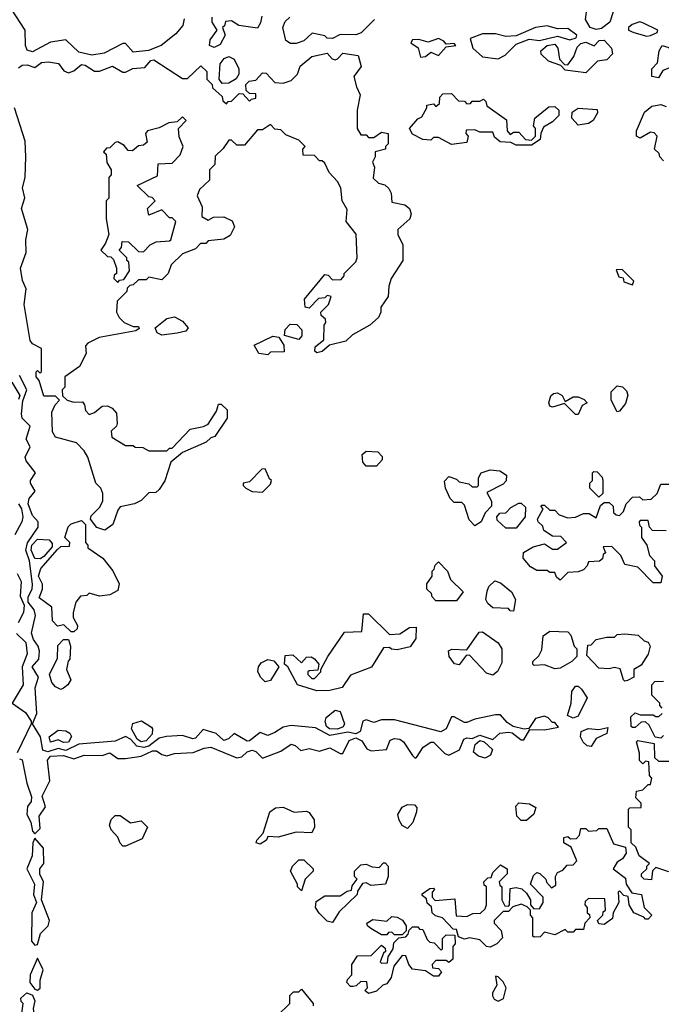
# Model space of a CAD drawing. Extents: x 2769579 to 2883812, y 684207 to 828660.
# Tile 482 of 505: x 2833536 to 2836016, y 813361 to 817165. Entities that reach past the tile are written whole.
import ezdxf

# ---------------------------------------------------------------- set-up
doc = ezdxf.new("R2010")
doc.units = 0

msp = doc.modelspace()

# ---------------------------------------------------------------- linework, layer by layer
at = {"layer": '0CON02XD'}
for points in [[(2835765, 817126.7), (2835741.2, 817135), (2835723.3, 817165), (2835730, 817215), (2835755, 817240), (2835778.3, 817238.3), (2835805, 817210), (2835818.3, 817208.3), (2835830, 817195), (2835816.7, 817155), (2835785, 817130.6), (2835765, 817126.7)], [(2834171.7, 817168.3), (2834167, 817143), (2834139.3, 817110.7), (2834082.5, 817065), (2834034.2, 817045.8), (2833975, 817040), (2833945, 817073.3), (2833935, 817073.3), (2833862.5, 817035), (2833815, 817027.5), (2833765, 817040), (2833715, 817087.5), (2833655, 817077.5), (2833585, 817041.2), (2833565, 817046.7), (2833558, 817065), (2833556.7, 817125), (2833504, 817205)], [(2834471.7, 817178.3), (2834467, 817153), (2834455, 817132.5), (2834383, 817143), (2834355, 817160), (2834331.7, 817158.3), (2834328.3, 817141.7), (2834320, 817135), (2834330, 817105), (2834310.9, 817069.1), (2834287.7, 817057.7), (2834270, 817065), (2834272.3, 817087.7), (2834300, 817125), (2834280, 817155), (2834280, 817175)], [(2834907.5, 817165), (2834856.1, 817113.9), (2834835, 817106.7), (2834775, 817107.5), (2834745, 817092.5), (2834725, 817093.3), (2834715, 817102.5), (2834667, 817113), (2834635, 817083.8), (2834605, 817072.5), (2834582.4, 817072.4), (2834564.2, 817085), (2834553.3, 817135), (2834561.7, 817158.3), (2834580, 817175)], [(2835385, 817014), (2835412.5, 817027.5), (2835455, 817070), (2835505, 817090), (2835545, 817084.3), (2835615, 817101.2), (2835663, 817087), (2835687.5, 817095), (2835690, 817105), (2835655, 817131.2), (2835615, 817130), (2835575, 817141.2), (2835530, 817135), (2835455, 817102.5), (2835415, 817100), (2835375, 817110), (2835325, 817110), (2835277.5, 817092.5), (2835287.8, 817055), (2835325, 817020.8), (2835385, 817014)], [(2835960.7, 817100.7), (2835975, 817103.3), (2836000, 817115), (2836002.5, 817125), (2835945, 817153.3), (2835933.6, 817156.4), (2835903.6, 817146.4), (2835890, 817135), (2835890, 817125), (2835910, 817115), (2835960.7, 817100.7)], [(2835085, 817020), (2835105, 817022.5), (2835125, 817040), (2835155, 817026.7), (2835185, 817060), (2835222.5, 817065), (2835215, 817072.5), (2835185, 817070), (2835175, 817082.5), (2835155, 817092.5), (2835115, 817077.5), (2835078.3, 817088.3), (2835055, 817087.5), (2835047.5, 817075), (2835076, 817056), (2835085, 817020)], [(2835725, 816960), (2835645, 816970), (2835628.3, 816988.3), (2835580, 817005), (2835551.7, 817031.7), (2835550, 817045), (2835575, 817065.8), (2835605, 817070), (2835616, 817055), (2835623, 817013), (2835641.7, 816991.7), (2835655, 816990), (2835677.7, 817022.3), (2835691.3, 817058.7), (2835705, 817072.9), (2835725, 817078.1), (2835756.7, 817063.3), (2835775.8, 817084.2), (2835795, 817085.7), (2835823.8, 817055), (2835827, 817033), (2835805, 817010), (2835770, 817005), (2835725, 816960)], [(2836005, 816940), (2835980, 816945), (2835980, 816975), (2836001.7, 816998.3), (2836007.5, 817045), (2836020, 817065), (2836045, 817057.5), (2836068.3, 817038.3), (2836095, 817042.5), (2836148.3, 817018.3), (2836142.5, 816995), (2836125, 816967.5), (2836105, 816963.3), (2836085, 816977.5), (2836045, 816977.5), (2836021.7, 816968.3), (2836005, 816940)], [(2833531.2, 816978.8), (2833545, 816988.8), (2833565, 816990), (2833595, 816980), (2833620.5, 816999.5), (2833647.7, 817002.3), (2833685.7, 816995.7), (2833706.7, 816966.7), (2833725, 816960), (2833745, 816966.7), (2833775, 816991.2), (2833789.5, 816989.5), (2833825, 816966.2), (2833845, 816966.2), (2833895, 816986), (2833935, 816962.5), (2833945, 816962.5), (2833973.9, 816976.1), (2834019.5, 816980.5), (2834042.9, 817007.1), (2834055, 817010), (2834165, 816937.5), (2834185, 816937.5), (2834236.4, 816986.4), (2834260, 816965), (2834260, 816935), (2834280, 816915), (2834281.7, 816901.7), (2834318.3, 816868.3), (2834321.7, 816851.7), (2834335, 816840), (2834341.7, 816848.3), (2834355, 816850), (2834385, 816880), (2834398.3, 816878.3), (2834425, 816850), (2834431.7, 816858.3), (2834448.3, 816861.7), (2834448.3, 816878.3), (2834425, 816880), (2834411.7, 816891.7), (2834410, 816915), (2834423, 816927), (2834448.3, 816931.7), (2834475, 816960), (2834488.3, 816958.3), (2834521.7, 816921.7), (2834555, 816920), (2834585, 816930), (2834610, 816955), (2834620, 816985), (2834665, 817022.5), (2834725, 817036.2), (2834744.1, 817014.1), (2834755, 817010), (2834765, 817013.3), (2834785, 817036.2), (2834845, 817026.7), (2834856.4, 816983.6), (2834827.5, 816945), (2834837.5, 816905), (2834852.5, 816875), (2834840, 816815), (2834840, 816745), (2834855, 816720), (2834875, 816720), (2834885, 816710), (2834905, 816710), (2834935, 816730), (2834960, 816725), (2834960, 816685), (2834950, 816675), (2834950, 816665), (2834910, 816655), (2834910, 816635), (2834900, 816615), (2834907.5, 816595), (2834903, 816553), (2834923, 816533), (2834947, 816527), (2834963, 816513), (2834972.5, 816495), (2834975, 816460), (2835025, 816450), (2835043.3, 816435), (2835049.2, 816415), (2835044.1, 816395.9), (2834997.5, 816355), (2834997.5, 816335), (2835017.5, 816295), (2835016.7, 816235), (2834972.5, 816165), (2834962.5, 816135), (2834960, 816095), (2834932.5, 816055), (2834932.5, 816035), (2834922.5, 816015), (2834890, 815985), (2834823, 815947), (2834797, 815923), (2834733, 815907), (2834705, 815883.3), (2834685, 815877.5), (2834677.5, 815885), (2834678.3, 815901.7), (2834711.7, 815928.3), (2834712.5, 815985), (2834720, 815995), (2834718.3, 816008.3), (2834701.7, 816021.7), (2834700, 816035), (2834730, 816065), (2834740, 816095), (2834725, 816100), (2834715, 816090), (2834691.7, 816088.3), (2834655, 816050), (2834640, 816055), (2834637.5, 816085), (2834715, 816180), (2834728.3, 816178.3), (2834745, 816160), (2834778.3, 816161.7), (2834790, 816175), (2834790, 816185), (2834835, 816230), (2834840, 816245), (2834836.4, 816336.4), (2834797.5, 816385), (2834801.7, 816431.7), (2834782.5, 816465), (2834777.5, 816515), (2834765, 816540), (2834732.5, 816575), (2834715, 816610), (2834705, 816620), (2834695, 816620), (2834675, 816640), (2834631.7, 816641.7), (2834630, 816665), (2834640, 816675), (2834615, 816700), (2834565, 816720), (2834545, 816740), (2834521.7, 816741.7), (2834505, 816760), (2834475, 816740), (2834455, 816740), (2834405, 816680), (2834375, 816680), (2834355, 816700), (2834345, 816700), (2834323, 816667), (2834291.7, 816638.3), (2834290, 816605), (2834270, 816585), (2834270, 816545), (2834231.7, 816508.3), (2834222.5, 816485), (2834241.7, 816441.7), (2834240, 816405), (2834265, 816390), (2834285, 816402.5), (2834325, 816403.3), (2834357.7, 816387.7), (2834366.7, 816365), (2834349.3, 816330.7), (2834325, 816317.5), (2834265, 816310), (2834255, 816300), (2834235, 816300), (2834215, 816280), (2834165, 816260), (2834121.7, 816218.3), (2834110, 816185), (2834085, 816160), (2834035, 816170), (2834025, 816160), (2833995, 816160), (2833975, 816140), (2833961.7, 816138.3), (2833951.7, 816128.3), (2833950, 816115), (2833913, 816077), (2833910, 816035), (2833920, 816015), (2833940, 815995), (2833975, 815980), (2833995, 815980), (2833998.3, 815971.7), (2833985, 815962.5), (2833843, 815937), (2833800, 815915), (2833790, 815905), (2833792.5, 815875), (2833767.5, 815825), (2833710, 815785), (2833710, 815745), (2833700, 815735), (2833701.7, 815711.7), (2833720, 815695), (2833745, 815687.5), (2833778.3, 815688.3), (2833787, 815677), (2833790, 815655), (2833805, 815640), (2833825, 815647.5), (2833855, 815672.5), (2833875, 815673.3), (2833893.6, 815663.6), (2833910, 815645), (2833912.5, 815605), (2833910, 815595), (2833890, 815575), (2833891.7, 815551.7), (2833945, 815520), (2833975, 815520), (2833983, 815513), (2834011.7, 815511.7), (2834035, 815500), (2834105, 815500), (2834115, 815510), (2834125, 815510), (2834195, 815582.5), (2834247, 815593), (2834265, 815602.5), (2834297, 815653), (2834305, 815680), (2834315, 815680), (2834338.3, 815658.3), (2834337.5, 815625), (2834290, 815555), (2834275, 815550), (2834257, 815533), (2834165, 815492.5), (2834120, 815455), (2834097, 815383), (2834075, 815350), (2834061.7, 815338.3), (2834035, 815337.5), (2834005, 815307.5), (2833980, 815295), (2833925, 815282.5), (2833915, 815270), (2833895.8, 815214.2), (2833865, 815193.3)], [(2834318.3, 816918.3), (2834307.5, 816935), (2834311.2, 816995), (2834326, 817015), (2834345, 817023.1), (2834365, 817012), (2834383.3, 816975), (2834382.5, 816955), (2834373, 816937), (2834345, 816920), (2834318.3, 816918.3)], [(2835515, 816680), (2835455, 816680), (2835435, 816690), (2835393, 816693), (2835371.7, 816711.7), (2835365, 816730), (2835315, 816730), (2835295, 816740), (2835261.7, 816738.3), (2835260, 816725), (2835270, 816715), (2835265, 816690), (2835205, 816682.5), (2835155, 816710), (2835135, 816710), (2835125, 816700), (2835095, 816702.5), (2835055, 816722.5), (2835043.3, 816745), (2835075, 816782.5), (2835090, 816790), (2835110, 816825), (2835110, 816835), (2835135, 816840), (2835145, 816830), (2835158.3, 816841.7), (2835160, 816865), (2835171.7, 816878.3), (2835205, 816880), (2835231.7, 816851.7), (2835255, 816850), (2835265, 816840), (2835278.3, 816841.7), (2835285, 816850), (2835315, 816850), (2835328.3, 816858.3), (2835338.3, 816848.3), (2835341.7, 816831.7), (2835418.3, 816778.3), (2835420, 816735), (2835431.7, 816721.7), (2835445, 816730), (2835465, 816730), (2835491.7, 816701.7), (2835515, 816700), (2835530, 816715), (2835530, 816745), (2835522.5, 816755), (2835527.5, 816785), (2835581.7, 816828.3), (2835605, 816830), (2835620, 816815), (2835620, 816795), (2835595, 816770), (2835560.7, 816749.3), (2835550, 816725), (2835548.3, 816701.7), (2835515, 816680)], [(2836025, 816620), (2836010, 816635), (2836008.3, 816648.3), (2835990, 816665), (2836000, 816715), (2835988.3, 816728.3), (2835975, 816730), (2835935, 816707.5), (2835920, 816715), (2835920, 816735), (2835951.7, 816808.3), (2835979.3, 816830.7), (2836015, 816837.5), (2836035, 816830)], [(2833865, 815193.3), (2833833.6, 815203.6), (2833810, 815235), (2833811.7, 815248.3), (2833845, 815280), (2833857.5, 815305), (2833857.5, 815335), (2833850, 815355), (2833830, 815375), (2833800, 815475), (2833785, 815500), (2833755, 815530), (2833675, 815552.5), (2833663, 815573), (2833660.7, 815649.3), (2833673, 815677), (2833690, 815695), (2833675, 815710), (2833630, 815710), (2833611.7, 815771.7), (2833600, 815785), (2833600, 815805), (2833605, 815810), (2833615, 815800), (2833620, 815805), (2833620, 815895), (2833585, 815912.5), (2833576.7, 815925), (2833553.8, 816065), (2833561.2, 816125), (2833547.3, 816157.3), (2833538.6, 816205), (2833560.8, 816265), (2833560, 816315), (2833567.5, 816355), (2833543.3, 816435), (2833556.1, 816476.1), (2833547.5, 816515), (2833557.1, 816555), (2833560, 816635), (2833556.7, 816695), (2833515.8, 816824.2)], [(2835695, 816757.5), (2835670, 816785), (2835671.7, 816808.3), (2835695, 816822.5), (2835768.3, 816818.3), (2835770, 816805), (2835752.5, 816775), (2835735, 816763.3), (2835695, 816757.5)], [(2833915, 816150), (2833921.7, 816158.3), (2833938.3, 816161.7), (2833960, 816195), (2833958.3, 816228.3), (2833950, 816235), (2833950, 816245), (2833920, 816275), (2833930, 816285), (2833931.7, 816308.3), (2833957, 816307), (2833995, 816270), (2834015, 816267.5), (2834040, 816295), (2834063, 816307), (2834115, 816310), (2834120, 816315), (2834140, 816385), (2834125, 816400), (2834115, 816400), (2834085, 816430), (2834035, 816410), (2834030, 816435), (2834060, 816465), (2834048.3, 816478.3), (2834035, 816480), (2833990, 816525), (2834068.3, 816561.7), (2834071.7, 816608.3), (2834125, 816610), (2834157, 816643), (2834167.5, 816675), (2834153, 816713), (2834150, 816745), (2834180, 816775), (2834165, 816790), (2834145, 816770), (2834113, 816767), (2834075, 816747.5), (2834030, 816735), (2834022.5, 816725), (2834028.3, 816691.7), (2834015, 816680), (2833995, 816677.5), (2833971.7, 816658.3), (2833955, 816660), (2833939.3, 816679.3), (2833915, 816692.5), (2833905, 816690), (2833885, 816670), (2833871.7, 816668.3), (2833860, 816655), (2833870, 816645), (2833873, 816613), (2833890, 816585), (2833890, 816565), (2833880, 816555), (2833880, 816475), (2833870, 816465), (2833870, 816395), (2833880, 816335), (2833868.3, 816301.7), (2833850, 816275), (2833875, 816250), (2833888.3, 816248.3), (2833898.3, 816238.3), (2833910, 816205), (2833910, 816185), (2833901.7, 816178.3), (2833900, 816165), (2833915, 816150)], [(2835905, 816140), (2835910, 816155), (2835865, 816200), (2835841.7, 816198.3), (2835851.7, 816171.7), (2835868.3, 816168.3), (2835871.7, 816151.7), (2835905, 816140)], [(2834085, 815946.7), (2834067.5, 815955), (2834060, 815975), (2834105, 816010), (2834135, 816016.7), (2834165, 816000), (2834186.7, 815975), (2834178.3, 815961.7), (2834145, 815954), (2834085, 815946.7)], [(2834615, 815930), (2834560, 815945), (2834561.7, 815968.3), (2834581.7, 815988.3), (2834607, 815987), (2834627, 815967), (2834627, 815943), (2834615, 815930)], [(2834495, 815870), (2834460, 815875), (2834442.5, 815907.5), (2834515, 815942.5), (2834538.3, 815938.3), (2834557, 815907), (2834558.3, 815881.7), (2834505, 815880), (2834495, 815870)], [(2833595, 814020), (2833615, 814040), (2833611.7, 814088.3), (2833636.1, 814123.9), (2833623.3, 814165), (2833652.5, 814225), (2833643.3, 814305), (2833655, 814320), (2833705, 814322), (2833745, 814310), (2833785, 814323.3), (2833855, 814322.5), (2833885, 814333.3), (2833915, 814311.2), (2833945, 814311.2), (2834005, 814320), (2834049.3, 814340.7), (2834065, 814340), (2834085, 814326), (2834105, 814321.2), (2834135, 814330), (2834206.1, 814333.9), (2834248.8, 814351.2), (2834275, 814354.2), (2834375, 814313.3), (2834395, 814316.7), (2834415, 814336.7), (2834435, 814343.3), (2834448.3, 814338.3), (2834475, 814312.5), (2834545, 814338.8), (2834585, 814365.6), (2834601.1, 814361.1), (2834622.3, 814342.3), (2834655, 814349.2), (2834695, 814338.8), (2834735, 814352.5), (2834775, 814330), (2834785, 814330), (2834809.7, 814380.3), (2834835, 814391.2), (2834859.1, 814379.1), (2834878.3, 814348.3), (2834895, 814340), (2834953.8, 814346.2), (2834968.6, 814381.4), (2834985, 814388.6), (2835005, 814385.7), (2835020, 814375), (2835055, 814322.5), (2835065, 814312.5), (2835070, 814315), (2835096.2, 814355), (2835125, 814373.8), (2835135, 814373.3), (2835179.5, 814329.5), (2835195, 814323.8), (2835235.7, 814344.3), (2835253.3, 814385), (2835265, 814391.2), (2835285, 814388), (2835315, 814401.1), (2835365, 814384.2), (2835391.4, 814408.6), (2835425, 814413.1), (2835439.5, 814409.5), (2835475, 814383.3), (2835485, 814383.3), (2835507.5, 814422.5), (2835565, 814421.2), (2835618.3, 814431.7), (2835605, 814450), (2835595, 814450), (2835578.3, 814468.3), (2835565, 814473.8), (2835530, 814465), (2835503.6, 814426.4), (2835486.4, 814423.6), (2835444.2, 814434.2), (2835420.3, 814450.3), (2835395, 814480), (2835375, 814480), (2835295, 814462.5), (2835265, 814450), (2835255, 814450), (2835215, 814472), (2835205, 814471.2), (2835184.3, 814425.7), (2835164.2, 814414.2), (2834985, 814460), (2834935, 814460), (2834905, 814450), (2834875, 814460), (2834862.5, 814455), (2834852.5, 814415), (2834835, 814406.7), (2834805, 814412), (2834735, 814399.2), (2834679.7, 814429.7), (2834585, 814438), (2834555, 814432), (2834521.7, 814411.7), (2834495, 814400), (2834465, 814411.2), (2834425, 814379.2), (2834415, 814378.1), (2834365, 814408), (2834342.6, 814387.4), (2834325, 814380.8), (2834295, 814407.5), (2834245, 814422.5), (2834215, 814390), (2834205, 814386.7), (2834165, 814400), (2834103.6, 814396.4), (2834075, 814388.8), (2834035, 814358), (2834016.1, 814353.9), (2833989.1, 814359.1), (2833965, 814385.8), (2833945, 814396.2), (2833905, 814377.5), (2833765, 814366.2), (2833715, 814341.2), (2833685, 814350), (2833645, 814336.2), (2833625, 814342.5), (2833616.9, 814395), (2833585.8, 814445), (2833602, 814485), (2833596.4, 814583.6), (2833608.8, 814625), (2833583.8, 814665), (2833610, 814695), (2833612, 814725), (2833608, 814745), (2833590, 814770), (2833582, 814795), (2833597.3, 814862.7), (2833591.4, 814885), (2833569.2, 814915), (2833569.2, 814935), (2833584, 814965), (2833585.8, 814984.2), (2833574.3, 815075), (2833559.2, 815115), (2833566.2, 815143.8), (2833607.5, 815205), (2833607.5, 815225), (2833585, 815250), (2833568.6, 815295), (2833572.5, 815315), (2833596.4, 815343.6), (2833577.5, 815375), (2833577.5, 815385), (2833597.5, 815415), (2833561.3, 815461.3), (2833557.1, 815475), (2833576.2, 815515), (2833561.2, 815545), (2833576.2, 815595), (2833546.2, 815625), (2833542.7, 815642.7), (2833548, 815692), (2833563.3, 815735), (2833535, 815790)], [(2833506, 815765), (2833536.7, 815713.3), (2833531.7, 815698.3)], [(2835845, 815650), (2835822.5, 815695), (2835823, 815727), (2835845, 815750), (2835866.4, 815746.4), (2835881.2, 815731.2), (2835886.2, 815715), (2835877.7, 815682.3), (2835855, 815652.5), (2835845, 815650)], [(2835695, 815640), (2835685, 815640), (2835641.7, 815681.7), (2835595, 815667.5), (2835585, 815672.5), (2835581.2, 815685), (2835588.8, 815711.2), (2835599.3, 815720.7), (2835615, 815723.3), (2835633, 815713), (2835645, 815690), (2835675, 815707.5), (2835695, 815707.5), (2835718.3, 815698.3), (2835730, 815685), (2835710, 815675), (2835695, 815640)], [(2834915, 815440), (2834875, 815440), (2834862.5, 815455), (2834860, 815485), (2834875, 815497.5), (2834920, 815495), (2834937, 815477), (2834937.5, 815465), (2834915, 815440)], [(2834475, 815340), (2834505, 815370), (2834510, 815385), (2834501.7, 815391.7), (2834485, 815430), (2834471.7, 815428.3), (2834425, 815380), (2834400, 815375), (2834400, 815365), (2834410, 815355), (2834435, 815342.5), (2834475, 815340)], [(2835295, 815210), (2835273, 815233), (2835255, 815290), (2835245, 815300), (2835215, 815300), (2835200, 815315), (2835182.5, 815355), (2835178.3, 815381.7), (2835195, 815400), (2835225, 815390), (2835235, 815380), (2835271.7, 815371.7), (2835285, 815360), (2835305, 815360), (2835310, 815365), (2835310, 815395), (2835320, 815415), (2835355, 815426.2), (2835391.7, 815421.7), (2835417.5, 815405), (2835417, 815383), (2835405, 815370), (2835341.7, 815338.3), (2835360, 815305), (2835360, 815285), (2835335, 815260), (2835320, 815225), (2835295, 815210)], [(2835775, 815320), (2835740, 815355), (2835740, 815375), (2835750, 815385), (2835750, 815415), (2835755, 815420), (2835768.3, 815418.3), (2835787, 815397), (2835790, 815385), (2835790, 815335), (2835775, 815320)], [(2835483, 815107), (2835521.2, 815128.8), (2835565, 815140), (2835595, 815120), (2835615, 815120), (2835650, 815145), (2835628.3, 815168.3), (2835595, 815170), (2835561.7, 815191.7), (2835558.3, 815208.3), (2835540, 815225), (2835537.5, 815235), (2835560, 815275), (2835550, 815285), (2835555, 815290), (2835565, 815290), (2835585, 815270), (2835605, 815270), (2835621.7, 815251.7), (2835655, 815240), (2835685, 815242.5), (2835715, 815257.5), (2835737, 815257), (2835765, 815240), (2835781.7, 815288.3), (2835795, 815300), (2835815, 815300), (2835830, 815285), (2835831.7, 815261.7), (2835841.7, 815251.7), (2835855, 815250), (2835870, 815265), (2835880, 815295), (2835905, 815320), (2835931.7, 815321.7), (2835945, 815310), (2835977, 815313), (2836000, 815335), (2836015, 815370), (2836045, 815370)], [(2833531.4, 815295), (2833542.5, 815275), (2833548, 815245), (2833544.2, 815225), (2833516.7, 815175)], [(2835455, 815200), (2835415, 815200), (2835381.7, 815231.7), (2835380, 815245), (2835391.7, 815258.3), (2835415, 815260), (2835435, 815280), (2835465, 815297.5), (2835475, 815297.5), (2835491.7, 815281.7), (2835490, 815245), (2835455, 815200)], [(2833745, 814800), (2833735, 814800), (2833707, 814827), (2833681.7, 814821.7), (2833663, 814843), (2833660, 814895), (2833611.7, 814931.7), (2833623.8, 814965), (2833623.9, 814983.9), (2833608.8, 815015), (2833617.5, 815045), (2833681.7, 815118.3), (2833695, 815130), (2833728.3, 815131.7), (2833730, 815145), (2833710, 815165), (2833723.6, 815206.4), (2833735, 815217.5), (2833775, 815230), (2833790, 815215), (2833790, 815145), (2833800, 815135), (2833800, 815125), (2833857.5, 815085), (2833896.1, 815036.1), (2833920, 814985), (2833915, 814960), (2833885, 814942.5), (2833845, 814937.5), (2833805, 814950), (2833795, 814940), (2833771.7, 814938.3), (2833752.5, 814915), (2833742.5, 814875), (2833742.5, 814855), (2833760, 814825), (2833758.3, 814811.7), (2833745, 814800)], [(2836035, 815190), (2835981.7, 815191.7), (2835970, 815205), (2835965, 815230), (2835935, 815230), (2835930, 815225), (2835931.7, 815211.7), (2835940, 815205), (2835940, 815165), (2835960, 815135), (2835970, 815095), (2835990, 815075), (2835990, 815055), (2836020, 815015), (2836015, 814990), (2835985, 814990), (2835925, 815050), (2835875, 815060), (2835860, 815095), (2835825, 815130), (2835791.7, 815128.3), (2835800, 815105), (2835791.7, 815098.3), (2835788.3, 815081.7), (2835777, 815073), (2835735, 815070), (2835730, 815055), (2835715, 815040), (2835695, 815032.5), (2835655, 815030), (2835625, 815000), (2835611.7, 815011.7), (2835605, 815030), (2835585, 815030), (2835575, 815037.5), (2835535, 815037.5), (2835510.7, 815050.7), (2835482.5, 815085), (2835483, 815107)], [(2833615, 815082.5), (2833595, 815083.8), (2833580, 815115), (2833582.7, 815135), (2833605, 815157.5), (2833650, 815155), (2833661.7, 815141.7), (2833661.7, 815128.3), (2833629.3, 815090.7), (2833615, 815082.5)], [(2835225, 814920), (2835145, 814920), (2835130, 814935), (2835128.3, 814948.3), (2835110, 814965), (2835110, 814985), (2835130, 815015), (2835130, 815035), (2835138.3, 815041.7), (2835141.7, 815058.3), (2835155, 815070), (2835190, 815035), (2835201.7, 815001.7), (2835250, 814955), (2835225, 814920)], [(2833526.7, 815025), (2833542, 814995), (2833538.3, 814938.3), (2833552.7, 814902.7), (2833550.8, 814875), (2833530.6, 814835)], [(2835445, 814880), (2835431.7, 814881.7), (2835425, 814890), (2835365, 814892.5), (2835345, 814910), (2835337.5, 814925), (2835343, 814957), (2835350, 814975), (2835373, 814997), (2835395, 814990), (2835437.5, 814955), (2835452.5, 814925), (2835445, 814880)], [(2834685, 814572.5), (2834610, 814595), (2834572.5, 814665), (2834560, 814675), (2834561.7, 814708.3), (2834591.7, 814711.7), (2834625, 814680), (2834645, 814702.5), (2834663, 814703), (2834676.1, 814696.1), (2834692.5, 814675), (2834688.3, 814651.7), (2834655, 814650), (2834650, 814645), (2834650, 814635), (2834665, 814620), (2834675, 814620), (2834700, 814645), (2834700, 814655), (2834727.5, 814705), (2834791.7, 814798.3), (2834858.3, 814801.7), (2834865, 814870), (2834885, 814870), (2834965, 814790), (2835005, 814792.5), (2835043, 814817), (2835068.3, 814818.3), (2835067.5, 814775), (2835045, 814742.5), (2834995, 814730), (2834973, 814733), (2834965, 814740), (2834941.7, 814738.3), (2834896.4, 814663.6), (2834815, 814632.5), (2834782.5, 814585), (2834735, 814573.3), (2834685, 814572.5)], [(2833524, 814794), (2833559.4, 814759.4), (2833564.3, 814715), (2833546.2, 814665), (2833550, 814595), (2833507.5, 814525), (2833558.2, 814488.2), (2833580, 814455), (2833580, 814445), (2833526.7, 814333.3)], [(2835365, 814632.5), (2835340.7, 814640.7), (2835275, 814710), (2835261.7, 814708.3), (2835235, 814672.5), (2835216.4, 814676.4), (2835196.2, 814705), (2835193, 814727), (2835206.4, 814733.6), (2835265, 814730), (2835311.7, 814798.3), (2835325, 814800), (2835385, 814757.5), (2835400, 814735), (2835400, 814680), (2835383.6, 814646.4), (2835365, 814632.5)], [(2835605, 814657.5), (2835565, 814672.5), (2835525, 814670), (2835520, 814675), (2835520, 814685), (2835543, 814707), (2835555, 814730), (2835560, 814785), (2835585, 814802.5), (2835655, 814800), (2835667, 814787), (2835680, 814745), (2835690, 814735), (2835690, 814705), (2835670, 814685), (2835625, 814660), (2835605, 814657.5)], [(2835875, 814610), (2835870, 814615), (2835857, 814657), (2835835, 814662.5), (2835815, 814657.5), (2835775, 814660), (2835728.3, 814708.3), (2835731.7, 814748.3), (2835745, 814750), (2835765, 814770), (2835805, 814780), (2835835, 814780), (2835845, 814790), (2835875, 814792.5), (2835927, 814787), (2835950, 814765), (2835965, 814760), (2835972.5, 814745), (2835965.9, 814714.1), (2835938.3, 814671.7), (2835910, 814655), (2835910, 814625), (2835885, 814612.5), (2835875, 814610)], [(2833695, 814577.5), (2833675, 814587.5), (2833660, 814605), (2833651.2, 814635), (2833681.7, 814698.3), (2833683, 814747), (2833705, 814770), (2833725, 814770), (2833732.5, 814745), (2833730, 814695), (2833723, 814687), (2833717.5, 814655), (2833733.3, 814615), (2833722.5, 814595), (2833705, 814582.5), (2833695, 814577.5)], [(2834485, 814607.5), (2834466.7, 814625), (2834456.4, 814646.4), (2834458.8, 814665), (2834469.5, 814680.5), (2834495, 814693.8), (2834518.3, 814688.3), (2834537.5, 814665), (2834505, 814612.5), (2834485, 814607.5)], [(2835675, 814466.2), (2835653.6, 814476.4), (2835668, 814525), (2835670.7, 814569.3), (2835685, 814590), (2835695, 814590), (2835708.3, 814578.3), (2835730, 814545), (2835695, 814473.8), (2835675, 814466.2)], [(2836020, 814505), (2836010, 814515), (2836010, 814525), (2835980, 814555), (2835980, 814595), (2835991.7, 814608.3), (2836025, 814610)], [(2834765, 814424.5), (2834733.3, 814425), (2834722, 814435), (2834716.7, 814453.3), (2834720.7, 814469.3), (2834755, 814497.5), (2834775, 814492.5), (2834792, 814445), (2834786.4, 814433.6), (2834765, 814424.5)], [(2836025, 814400), (2836015, 814390), (2835993, 814393), (2835969.2, 814439.2), (2835955, 814452.5), (2835938.3, 814451.7), (2835915, 814430), (2835905, 814430), (2835900, 814435), (2835898.3, 814471.7), (2835915, 814487.5), (2835935, 814480), (2835985, 814480), (2835995, 814472.5), (2836007, 814473), (2836020, 814485)], [(2834005, 814375.6), (2833990.6, 814385), (2833968, 814425), (2833973.9, 814446.1), (2834006.4, 814456.4), (2834045, 814432.5), (2834050, 814425), (2834047.5, 814405), (2834025, 814379.4), (2834005, 814375.6)], [(2833705, 814372.5), (2833685, 814383.3), (2833655, 814373.8), (2833650, 814395), (2833685, 814420), (2833715, 814417.5), (2833729.3, 814409.3), (2833736.2, 814396.2), (2833725, 814374.2), (2833705, 814372.5)], [(2835745, 814357.5), (2835729.3, 814359.3), (2835713.9, 814373.9), (2835704.4, 814394.4), (2835706.2, 814415), (2835733, 814427), (2835775, 814422.5), (2835810, 814430), (2835805, 814407.5), (2835765, 814387.5), (2835745, 814357.5)], [(2835335, 814312.5), (2835309.3, 814319.3), (2835290, 814335), (2835297.1, 814365), (2835315, 814380), (2835332, 814375), (2835363.3, 814345), (2835356.4, 814323.6), (2835335, 814312.5)], [(2836045, 813873.3), (2835995, 813890), (2835982.5, 813877.5), (2835978.3, 813841.7), (2835950, 813845), (2835940, 813855), (2835940, 813865), (2835960, 813885), (2835960, 813895), (2835970, 813905), (2835930, 813935), (2835918.3, 813968.3), (2835900, 813985), (2835900, 814035), (2835890, 814045), (2835890, 814115), (2835895, 814120), (2835938.3, 814121.7), (2835938.3, 814138.3), (2835918.3, 814158.3), (2835920, 814185), (2835945, 814190), (2835965, 814210), (2835975, 814210), (2835980, 814235), (2835970, 814245), (2835968.3, 814298.3), (2835955, 814300), (2835945, 814290), (2835932.5, 814302.5), (2835931.7, 814331.7), (2835920, 814375), (2835925, 814380), (2835988.3, 814368.3), (2835990, 814315), (2836005, 814300), (2836045, 814300)], [(2833535, 814310), (2833546.2, 814306.2), (2833563.8, 814215), (2833582.3, 814162.3), (2833580, 814145), (2833566.2, 814125), (2833564, 814095), (2833578.8, 814065), (2833585, 814030), (2833595, 814020)], [(2835035, 814040), (2835015, 814052.5), (2835002.3, 814072.3), (2834997.5, 814095), (2835015, 814122.5), (2835035, 814132.5), (2835061.7, 814131.7), (2835071.7, 814121.7), (2835070, 814105), (2835056.1, 814063.9), (2835035, 814040)], [(2835495, 814071.2), (2835475, 814071.2), (2835458.3, 814088.3), (2835453.9, 814126.1), (2835465, 814140), (2835506.1, 814136.1), (2835531.7, 814121.7), (2835523.6, 814096.4), (2835495, 814071.2)], [(2834465, 813980), (2834450, 813985), (2834452.5, 813995), (2834477.5, 814022.5), (2834502.5, 814105), (2834525, 814120), (2834555, 814122.5), (2834597, 814103), (2834645, 814107.5), (2834655, 814102.5), (2834673.9, 814073.9), (2834676.2, 814045), (2834665, 814023.3), (2834605, 814026.2), (2834535, 814007.5), (2834495, 814010), (2834490, 813995), (2834465, 813980)], [(2833945, 813972.5), (2833935, 813972.5), (2833923.9, 813983.9), (2833915, 814007.5), (2833890, 814035), (2833883, 814053), (2833890, 814075), (2833905, 814090), (2833925, 814090), (2833965, 814062.5), (2834005, 814070), (2834030, 814045), (2834009.3, 814000.7), (2833945, 813972.5)], [(2835355, 813582.5), (2835340, 813585), (2835315, 813610), (2835275, 813617.5), (2835255, 813612.5), (2835231.7, 813621.7), (2835225, 813650), (2835211.7, 813651.7), (2835170, 813695), (2835143, 813703), (2835130, 813715), (2835128.3, 813738.3), (2835111.7, 813751.7), (2835108.3, 813768.3), (2835091.7, 813781.7), (2835091.7, 813788.3), (2835121.7, 813808.3), (2835135, 813810), (2835140, 813805), (2835130, 813795), (2835130, 813775), (2835141.7, 813761.7), (2835218.3, 813768.3), (2835223, 813703), (2835265, 813700), (2835288.3, 813711.7), (2835317, 813713), (2835335, 813730), (2835340, 813745), (2835340, 813815), (2835331.7, 813821.7), (2835330, 813835), (2835345, 813850), (2835358.3, 813851.7), (2835365, 813870), (2835395, 813900), (2835420, 813885), (2835420, 813865), (2835390, 813835), (2835391.7, 813821.7), (2835400, 813815), (2835400, 813765), (2835411.7, 813741.7), (2835425, 813740), (2835430, 813745), (2835431.7, 813808.3), (2835455, 813812.5), (2835477, 813807), (2835495, 813790), (2835510, 813765), (2835510, 813745), (2835521.7, 813731.7), (2835545, 813730), (2835560, 813755), (2835560, 813775), (2835510, 813825), (2835521.7, 813858.3), (2835535, 813870), (2835547, 813867), (2835570, 813845), (2835573, 813833), (2835591.7, 813811.7), (2835608.3, 813821.7), (2835607.5, 813855), (2835615, 813870), (2835635, 813880), (2835651.7, 813898.3), (2835675, 813900), (2835690, 813915), (2835668.3, 813968.3), (2835640, 813985), (2835640, 814005), (2835655, 814010), (2835665, 814000), (2835688.3, 814001.7), (2835700, 814015), (2835705, 814040), (2835725, 814040), (2835735, 814030), (2835767, 814033), (2835775, 814040), (2835805, 814040), (2835831.7, 813981.7), (2835878.3, 813968.3), (2835880, 813945), (2835866.4, 813923.6), (2835845, 813910), (2835830, 813885), (2835878.3, 813848.3), (2835880, 813825), (2835901.7, 813791.7), (2835940, 813785), (2835950, 813735), (2835980, 813705), (2835965, 813690), (2835955, 813690), (2835948.3, 813698.3), (2835910, 813715), (2835892.5, 813745), (2835888.3, 813778.3), (2835871.7, 813781.7), (2835855, 813800), (2835850, 813795), (2835852.5, 813755), (2835830, 813715), (2835827, 813693), (2835795, 813670), (2835775, 813672.5), (2835770, 813685), (2835790, 813705), (2835791.7, 813718.3), (2835800, 813725), (2835798.3, 813768.3), (2835735, 813770), (2835721.7, 813758.3), (2835720, 813745), (2835730, 813735), (2835730, 813715), (2835738.3, 813708.3), (2835740, 813695), (2835720, 813675), (2835715, 813650), (2835685, 813650), (2835675, 813640), (2835655, 813640), (2835645, 813650), (2835605, 813630), (2835565, 813640), (2835548.3, 813621.7), (2835525, 813620), (2835520, 813625), (2835520, 813695), (2835510, 813705), (2835510, 813725), (2835498.3, 813738.3), (2835475, 813747.5), (2835441.7, 813738.3), (2835425, 813720), (2835405, 813720), (2835370, 813685), (2835370, 813675), (2835397, 813647), (2835401.7, 813618.3), (2835380, 813595), (2835355, 813582.5)], [(2833595, 813590), (2833605, 813592.5), (2833616, 813635), (2833645.6, 813664.4), (2833651.2, 813685), (2833620, 813765), (2833627.5, 813835), (2833613.6, 813863.6), (2833613.3, 813885), (2833630, 813905), (2833627.5, 813965), (2833595, 814002.5), (2833586.7, 813985), (2833583.8, 813935), (2833563.8, 813885), (2833593.3, 813825), (2833590, 813785), (2833601.2, 813755), (2833583.3, 813715), (2833581.2, 813605), (2833595, 813590)], [(2834625, 813800), (2834610, 813815), (2834610, 813825), (2834582.5, 813875), (2834590, 813895), (2834615, 813920), (2834635, 813920), (2834670, 813885), (2834670, 813875), (2834640, 813845), (2834625, 813800)], [(2834745, 813677.5), (2834725, 813682.5), (2834693.6, 813713.6), (2834680, 813735), (2834681.7, 813758.3), (2834715, 813780), (2834775, 813780), (2834801.7, 813798.3), (2834818.3, 813801.7), (2834821.7, 813818.3), (2834840, 813845), (2834830, 813855), (2834830, 813875), (2834855, 813900), (2834875, 813902.5), (2834898.3, 813891.7), (2834925, 813890), (2834941.7, 813908.3), (2834948.3, 813908.3), (2834960, 813895), (2834960, 813855), (2834950, 813825), (2834895, 813820), (2834875, 813830), (2834861.7, 813828.3), (2834841.7, 813798.3), (2834840, 813785), (2834771.2, 813718.8), (2834745, 813677.5)], [(2835015, 813630), (2834985, 813630), (2834975, 813640), (2834961.7, 813638.3), (2834955, 813630), (2834935, 813630), (2834893.9, 813653.9), (2834880, 813665), (2834877.5, 813675), (2834900.7, 813689.3), (2834955, 813682.5), (2834975, 813700), (2834995, 813697.5), (2835016.4, 813686.4), (2835030, 813665), (2835030, 813645), (2835015, 813630)], [(2834885, 813402.5), (2834870, 813415), (2834880, 813425), (2834878.3, 813448.3), (2834855, 813450), (2834837, 813433), (2834825, 813430), (2834815, 813430), (2834800, 813445), (2834803, 813457), (2834820, 813475), (2834820, 813515), (2834841.7, 813548.3), (2834895, 813550), (2834935, 813590), (2834948.3, 813578.3), (2834950, 813565), (2834941.7, 813558.3), (2834930, 813525), (2834935, 813520), (2834958.3, 813521.7), (2834960, 813545), (2834980, 813575), (2834981.7, 813598.3), (2835001.7, 813618.3), (2835028.3, 813621.7), (2835038.3, 813631.7), (2835041.7, 813648.3), (2835055, 813660), (2835075, 813660), (2835081.7, 813651.7), (2835095, 813650), (2835111.7, 813611.7), (2835121.7, 813601.7), (2835138.3, 813598.3), (2835165, 813570), (2835170, 813575), (2835170, 813615), (2835185, 813630), (2835218.3, 813628.3), (2835220, 813595), (2835210, 813585), (2835210, 813535), (2835195, 813522.5), (2835185, 813530), (2835145, 813530), (2835130, 813515), (2835131.7, 813501.7), (2835155, 813500), (2835167, 813487), (2835155, 813470), (2835135, 813470), (2835105, 813490), (2835055, 813497.5), (2835040, 813515), (2835028.3, 813548.3), (2835015, 813550), (2834981.7, 813508.3), (2834972.5, 813465), (2834955, 813440), (2834940, 813435), (2834915, 813412.5), (2834885, 813402.5)], [(2833605, 813416.2), (2833615, 813423.3), (2833615.7, 813455), (2833626.2, 813495), (2833605, 813540), (2833576, 813475), (2833575.8, 813445), (2833595, 813419.2), (2833605, 813416.2)], [(2835385, 813373.8), (2835406.1, 813383.9), (2835416.7, 813425), (2835405, 813447.5), (2835385, 813467.5), (2835375, 813470), (2835380, 813435), (2835364.2, 813405.8), (2835364.1, 813394.1), (2835370.5, 813380.5), (2835385, 813373.8)], [(2834530, 813315), (2834580, 813365), (2834580, 813395), (2834595, 813410), (2834615, 813410), (2834625, 813420), (2834670, 813365), (2834670, 813355)], [(2833555, 813297.5), (2833542.5, 813315), (2833550, 813365), (2833541.7, 813371.7), (2833540, 813385), (2833563.9, 813406.1), (2833585, 813396), (2833594.2, 813375), (2833588.6, 813345), (2833592.5, 813315), (2833585, 813302.5), (2833555, 813297.5)]]:
    msp.add_lwpolyline(points, dxfattribs=at)

doc.saveas('drawing.dxf')
